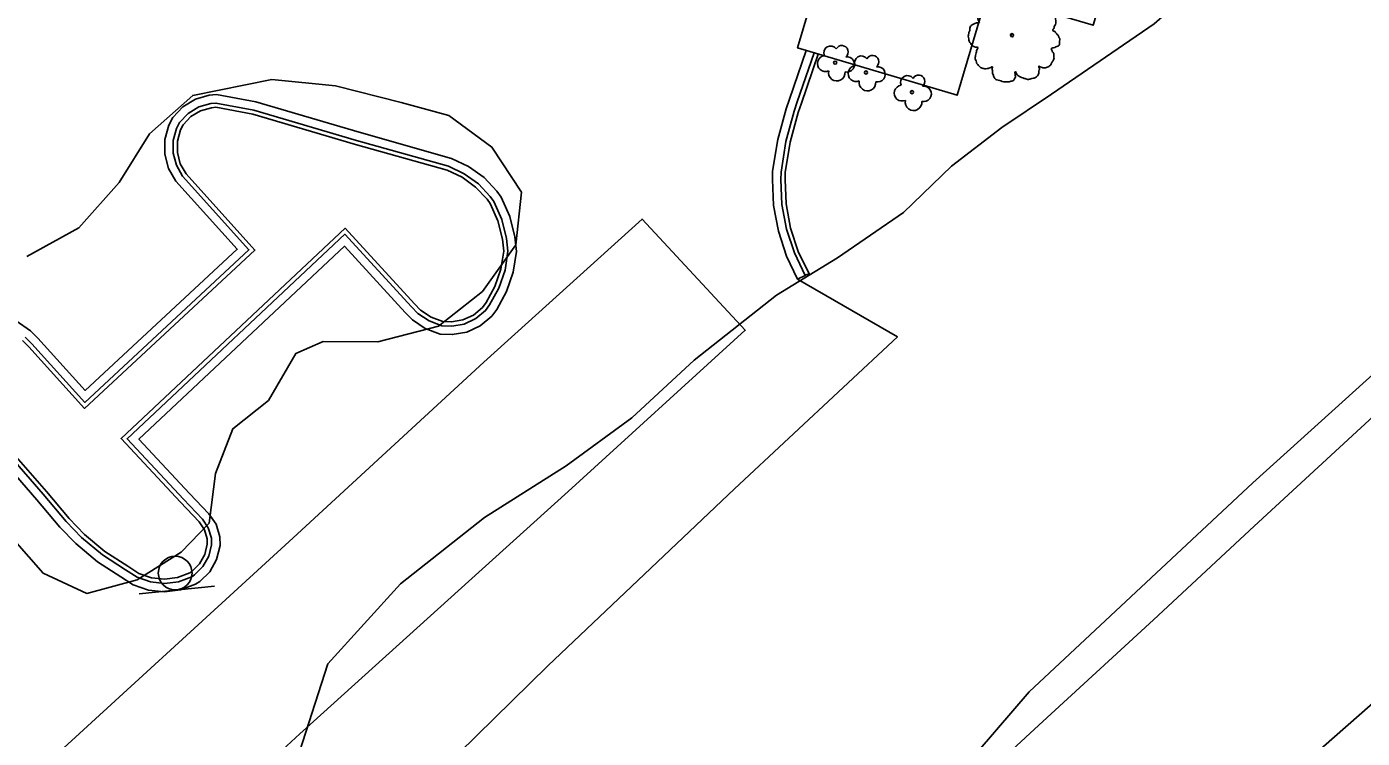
# Model space of a CAD drawing. Extents: x 2161152 to 2175754, y 602179 to 617749.
# Drawn here: x 2164720.5 to 2164879.1, y 607231 to 607315.6 of the extents above; entities that cross this region are included whole.
import ezdxf

# ---------------------------------------------------------------- set-up
doc = ezdxf.new("R2010")
doc.units = 0
for name, color, linetype in [('RD_EX_Bldg', 7, 'Continuous'), ('RD_EX_BldgApp_Sign', 7, 'Continuous'), ('RD_EX_Conc_Curb', 7, 'Continuous'), ('RD_EX_Conc_Gutter', 7, 'Continuous'), ('RD_EX_Parking_Conc', 7, 'Continuous'), ('RD_EX_Road', 7, 'Continuous'), ('RD_EX_VEG', 7, 'Continuous')]:
    doc.layers.add(name, color=color, linetype=linetype)

msp = doc.modelspace()

# ---------------------------------------------------------------- linework, layer by layer
at = {"layer": 'RD_EX_Bldg'}
msp.add_lwpolyline([(2164743.11, 607352.71), (2164758.49, 607404.52), (2164871.77, 607370.9), (2164856.47, 607319.36), (2164848.89, 607321.61), (2164847.16, 607315.77), (2164834.59, 607319.5), (2164831.02, 607307.45), (2164812.05, 607313.08), (2164815.65, 607325.2), (2164802.81, 607329.02), (2164804.58, 607334.97), (2164795.22, 607337.75), (2164793.38, 607331.55), (2164780.53, 607335.36), (2164776.98, 607323.4), (2164758.24, 607328.96), (2164761.86, 607341.15), (2164749.2, 607344.91), (2164750.84, 607350.41), (2164743.11, 607352.71)], dxfattribs=at)
at = {"layer": 'RD_EX_BldgApp_Sign'}
msp.add_line((2164733.82, 607248.21), (2164742.78, 607249.13), dxfattribs=at)
msp.add_circle((2164738.11, 607250.68), 2, dxfattribs=at)
at = {"layer": 'RD_EX_Conc_Curb'}
for points in [[(2164814.51, 607312.35), (2164812.5, 607306.49), (2164812.12, 607305.4), (2164811.16, 607301.87), (2164810.59, 607298.26), (2164810.56, 607297.44), (2164810.7, 607294.53), (2164811.23, 607291.67), (2164812.13, 607288.9), (2164813.41, 607286.25), (2164813.09, 607286.1), (2164812.95, 607286.03), (2164811.67, 607288.72), (2164810.75, 607291.54), (2164810.2, 607294.47), (2164810.06, 607297.44), (2164810.09, 607298.31), (2164810.67, 607301.97), (2164811.64, 607305.55), (2164812.02, 607306.65), (2164814.03, 607312.5)], [(2164719.97, 607278.3), (2164720.73, 607277.56), (2164727.32, 607270.24), (2164747.58, 607289.06), (2164739.4, 607298.13), (2164738.72, 607299.32), (2164738.37, 607300.64), (2164738.38, 607302), (2164738.75, 607303.33), (2164739.06, 607303.94), (2164739.98, 607304.91), (2164741.12, 607305.6), (2164742.43, 607305.97), (2164742.94, 607306.02), (2164747.32, 607305.19), (2164759.53, 607301.61), (2164770.41, 607298.54), (2164772.2, 607297.7), (2164773.8, 607296.54), (2164775.16, 607295.09), (2164775.54, 607294.57), (2164776.44, 607292.53), (2164776.99, 607290.35), (2164777.15, 607288.94), (2164776.81, 607286.8), (2164776.1, 607284.74), (2164775.04, 607282.81), (2164774.61, 607282.22), (2164773.55, 607281.33), (2164772.3, 607280.75), (2164770.94, 607280.51), (2164769.89, 607280.57), (2164768.51, 607281.08), (2164767.27, 607281.92), (2164766.53, 607282.68), (2164758.31, 607291.64), (2164731.69, 607266.66), (2164738.73, 607259.1), (2164740.95, 607256.78), (2164741.59, 607255.83), (2164741.91, 607254.75), (2164741.93, 607254.1), (2164741.63, 607252.87), (2164741.01, 607251.76), (2164740.09, 607250.85), (2164739.85, 607250.69), (2164738.38, 607250.14), (2164736.83, 607249.94), (2164735.28, 607250.11), (2164733.81, 607250.63), (2164732.47, 607251.5), (2164729.77, 607253.24), (2164727.33, 607255.28), (2164725.52, 607257.16), (2164722.81, 607260.37)], [(2164720.29, 607278.69), (2164721.09, 607277.91), (2164727.36, 607270.95), (2164746.88, 607289.09), (2164739, 607297.83), (2164738.25, 607299.13), (2164737.87, 607300.58), (2164737.88, 607302.07), (2164738.28, 607303.51), (2164738.64, 607304.23), (2164739.66, 607305.3), (2164740.92, 607306.06), (2164742.34, 607306.47), (2164742.96, 607306.52), (2164747.44, 607305.67), (2164759.67, 607302.09), (2164770.58, 607299.01), (2164772.46, 607298.13), (2164774.13, 607296.92), (2164775.55, 607295.41), (2164775.97, 607294.83), (2164776.92, 607292.7), (2164777.49, 607290.44), (2164777.65, 607288.93), (2164777.3, 607286.68), (2164776.56, 607284.53), (2164775.46, 607282.54), (2164774.98, 607281.87), (2164773.82, 607280.91), (2164772.45, 607280.27), (2164770.97, 607280.01), (2164769.79, 607280.07), (2164768.28, 607280.63), (2164766.95, 607281.53), (2164766.17, 607282.33), (2164758.28, 607290.93), (2164732.39, 607266.64), (2164739.09, 607259.44), (2164741.34, 607257.1), (2164742.05, 607256.05), (2164742.41, 607254.83), (2164742.43, 607254.05), (2164742.1, 607252.68), (2164741.41, 607251.45), (2164740.4, 607250.47), (2164740.08, 607250.24), (2164738.51, 607249.65), (2164736.84, 607249.44), (2164735.17, 607249.62), (2164733.59, 607250.18), (2164732.2, 607251.08), (2164729.48, 607252.84), (2164726.99, 607254.91), (2164725.15, 607256.82), (2164722.43, 607260.04)], [(2164722.81, 607260.37), (2164715.04, 607269.26)], [(2164722.43, 607260.04), (2164714.62, 607268.99)]]:
    msp.add_lwpolyline(points, dxfattribs=at)
at = {"layer": 'RD_EX_Conc_Gutter'}
for points in [[(2164812.95, 607286.03), (2164812.05, 607285.6), (2164810.74, 607288.34), (2164809.77, 607291.3), (2164809.21, 607294.35), (2164809.06, 607297.43), (2164809.09, 607298.41), (2164809.69, 607302.18), (2164810.68, 607305.85), (2164811.08, 607306.98), (2164813.07, 607312.78)], [(2164719.21, 607280.65), (2164720.92, 607279.47), (2164721.81, 607278.6), (2164727.42, 607272.37), (2164745.48, 607289.15), (2164738.18, 607297.24), (2164737.32, 607298.75), (2164736.87, 607300.45), (2164736.88, 607302.21), (2164737.34, 607303.88), (2164737.82, 607304.82), (2164739.03, 607306.09), (2164740.52, 607306.99), (2164742.16, 607307.45), (2164743.01, 607307.53), (2164747.68, 607306.65), (2164759.95, 607303.05), (2164770.93, 607299.95), (2164772.97, 607299), (2164774.8, 607297.67), (2164776.32, 607296.05), (2164776.84, 607295.33), (2164777.86, 607293.03), (2164778.47, 607290.62), (2164778.66, 607288.9), (2164778.27, 607286.44), (2164777.48, 607284.13), (2164776.31, 607282.01), (2164775.72, 607281.19), (2164774.36, 607280.06), (2164772.76, 607279.31), (2164771.03, 607279.01), (2164769.59, 607279.08), (2164767.82, 607279.73), (2164766.3, 607280.76), (2164765.44, 607281.65), (2164758.23, 607289.51), (2164733.8, 607266.59), (2164739.82, 607260.13), (2164742.12, 607257.73), (2164742.97, 607256.48), (2164743.4, 607254.99), (2164743.44, 607253.95), (2164743.04, 607252.31), (2164742.21, 607250.84), (2164741.04, 607249.69), (2164740.54, 607249.35), (2164738.75, 607248.67), (2164736.85, 607248.43), (2164734.94, 607248.64), (2164733.14, 607249.28), (2164731.66, 607250.24), (2164728.88, 607252.03), (2164726.31, 607254.18), (2164724.4, 607256.15), (2164721.67, 607259.39)], [(2164721.67, 607259.39), (2164713.78, 607268.43)]]:
    msp.add_lwpolyline(points, dxfattribs=at)
at = {"layer": 'RD_EX_Parking_Conc'}
for points in [[(2164720.63, 607226.05), (2164752.14, 607254.86), (2164774.78, 607275.72), (2164793.58, 607292.73), (2164805.83, 607279.52), (2164784.81, 607260.37), (2164752.91, 607231.58), (2164730.26, 607210.68)], [(2164812.05, 607285.6), (2164823.91, 607278.73), (2164804.57, 607260.67), (2164782.4, 607239.65), (2164759.11, 607216.82), (2164739.06, 607197.58), (2164721.62, 607181.26), (2164698.79, 607159.63), (2164665.32, 607128.18), (2164625.66, 607092.56), (2164592.87, 607063.04), (2164563.24, 607035.31), (2164535.69, 607010.12), (2164524.95, 607000.4), (2164513.73, 607012.32)]]:
    msp.add_lwpolyline(points, dxfattribs=at)
at = {"layer": 'RD_EX_Road'}
for points in [[(2164897.24, 607284.78), (2164866.3, 607256.24), (2164854.34, 607245.14), (2164840.72, 607232.6), (2164811.12, 607205.24), (2164771.37, 607168.66), (2164739.75, 607139.56), (2164697.58, 607100.8), (2164659.67, 607065.9), (2164620.03, 607029.56), (2164589.5, 607001.24), (2164551.11, 606965.27)], [(2164600.48, 606979.99), (2164633.27, 607010.3), (2164675.44, 607049.12), (2164716.51, 607086.96), (2164760.55, 607126.83), (2164793.55, 607157.33), (2164831.07, 607191.66), (2164853.4, 607211.86), (2164861.77, 607219.5), (2164870.28, 607226.34), (2164884.3, 607238.67)]]:
    msp.add_lwpolyline(points, dxfattribs=at)
at = {"layer": 'RD_EX_VEG'}
for points in [[(2164752.12, 607227.11), (2164756.25, 607239.88), (2164764.89, 607249.41), (2164774.84, 607257.27), (2164784.56, 607263.42), (2164792.38, 607269.12), (2164799.78, 607275.98), (2164809.55, 607283.71), (2164816.81, 607288.14), (2164824.64, 607293.5), (2164830.34, 607299.04), (2164836.3, 607303.63), (2164842.2, 607307.56), (2164854.42, 607315.93), (2164862.31, 607322.88), (2164868.36, 607329.29), (2164874.3, 607336.54), (2164879.69, 607343.43)], [(2164720.47, 607288.31), (2164726.67, 607291.7), (2164731.47, 607297.08), (2164735.07, 607302.86), (2164740.2, 607307.43), (2164749.59, 607309.32), (2164757.14, 607308.55), (2164764.96, 607306.58), (2164770.61, 607305.04), (2164775.74, 607301.29), (2164779.25, 607295.94), (2164778.58, 607289.67), (2164774.61, 607284.15), (2164769.41, 607280), (2164762.17, 607278.15), (2164755.7, 607278.19), (2164752.43, 607276.77), (2164749.18, 607271.2)], [(2164889, 607282.05), (2164866.13, 607261.39), (2164839.58, 607236.56), (2164823.57, 607217.96), (2164804.38, 607199.85), (2164794.28, 607191.51), (2164774.23, 607176.09), (2164761.22, 607163.4), (2164748.23, 607148.66), (2164733.74, 607135.87), (2164721.99, 607121.22), (2164709.2, 607107.7), (2164695.1, 607093.5), (2164679.42, 607080.22), (2164663.92, 607070.14), (2164635.23, 607049.12), (2164623.81, 607039.58), (2164608.33, 607022.86), (2164598.75, 607006.33), (2164585.99, 606991.35), (2164571.14, 606979.94)], [(2164749.18, 607271.2), (2164744.96, 607267.83), (2164742.9, 607262.52), (2164742.16, 607256.61), (2164738.84, 607253.16), (2164733.61, 607249.88), (2164727.61, 607248.27), (2164722.42, 607250.67), (2164717.3, 607256.48)]]:
    msp.add_lwpolyline(points, dxfattribs=at)
for centre, radius in [((2164837.53, 607314.58), 0.188), ((2164837.52, 607314.56), 0.000075), ((2164816.52, 607311.33), 0.188), ((2164820.17, 607310.15), 0.188), ((2164825.65, 607307.82), 0.188)]:
    msp.add_circle(centre, radius, dxfattribs=at)
for centre, radius, start, end in [((2164815.35, 607311.21), 0.943, 96.4518, 294.734), ((2164815.98, 607312.49), 0.813, 34.9763, 204.756), ((2164817.31, 607312.61), 0.746, 308.7626, 152.0467), ((2164817.9, 607311.12), 0.914, 256.5667, 98.1046), ((2164819.63, 607311.31), 0.813, 34.9763, 204.756), ((2164820.95, 607311.43), 0.746, 308.7626, 152.0467), ((2164818.99, 607310.03), 0.943, 96.4518, 294.734), ((2164821.55, 607309.94), 0.914, 256.5667, 98.1046), ((2164816.71, 607310.13), 0.988, 166.8827, 5.7589), ((2164820.35, 607308.95), 0.988, 166.8827, 5.7589), ((2164825.11, 607308.98), 0.813, 34.9763, 204.756), ((2164826.43, 607309.1), 0.746, 308.7626, 152.0467), ((2164824.47, 607307.7), 0.943, 96.4518, 294.734), ((2164827.03, 607307.61), 0.914, 256.5667, 98.1046), ((2164825.83, 607306.62), 0.988, 166.8827, 5.7589)]:
    msp.add_arc(centre, radius, start, end, dxfattribs=at)
for points in [[(2164837.63, 607319.95), (2164837.41, 607319.97), (2164837.16, 607319.9), (2164836.98, 607319.82), (2164836.81, 607319.76), (2164836.64, 607319.69), (2164836.41, 607319.56), (2164836.25, 607319.41), (2164836.15, 607319.22), (2164836.11, 607319.05), (2164836.08, 607318.85), (2164836.08, 607318.72), (2164835.98, 607318.7), (2164835.87, 607318.72), (2164835.68, 607318.77), (2164835.5, 607318.77), (2164835.31, 607318.77), (2164835.05, 607318.75), (2164834.78, 607318.75), (2164834.58, 607318.72), (2164834.33, 607318.68), (2164834.05, 607318.58), (2164833.79, 607318.49), (2164833.57, 607318.3), (2164833.38, 607317.95), (2164833.28, 607317.68), (2164833.17, 607317.5), (2164833.28, 607317.16), (2164833.42, 607316.9), (2164833.43, 607316.75), (2164833.49, 607316.43), (2164833.57, 607316.26), (2164833.66, 607316.11), (2164833.6, 607316.09), (2164833.32, 607316.05), (2164833.1, 607315.98), (2164832.78, 607315.81), (2164832.61, 607315.64), (2164832.53, 607315.4), (2164832.52, 607315.14), (2164832.44, 607314.99), (2164832.39, 607314.78), (2164832.37, 607314.72), (2164832.33, 607314.48), (2164832.4, 607314.14), (2164832.42, 607313.88), (2164832.52, 607313.71), (2164832.63, 607313.58), (2164832.76, 607313.39), (2164833.06, 607313.22), (2164833.3, 607313.15), (2164833.45, 607313.13), (2164833.32, 607312.76), (2164833.28, 607312.49), (2164833.19, 607312.19), (2164833.19, 607312.14), (2164833.15, 607311.78), (2164833.27, 607311.54), (2164833.32, 607311.26), (2164833.45, 607311.09), (2164833.66, 607310.86), (2164833.9, 607310.69), (2164834.28, 607310.6), (2164834.58, 607310.62), (2164835.01, 607310.75), (2164835.2, 607310.81), (2164835.18, 607310.68), (2164835.2, 607310.39), (2164835.2, 607310.08), (2164835.31, 607309.83), (2164835.38, 607309.63), (2164835.5, 607309.44), (2164835.74, 607309.27), (2164836.04, 607309.21), (2164836.36, 607309.1), (2164836.7, 607309.04), (2164837.07, 607309.03), (2164837.52, 607309.14), (2164837.73, 607309.23), (2164837.8, 607309.36), (2164837.95, 607309.64), (2164837.91, 607309.81), (2164837.93, 607310.26), (2164838.01, 607310.13), (2164838.14, 607309.87), (2164838.51, 607309.64), (2164838.81, 607309.51), (2164839.17, 607309.4), (2164839.39, 607309.34), (2164839.75, 607309.4), (2164840.03, 607309.46), (2164840.31, 607309.55), (2164840.54, 607309.76), (2164840.67, 607309.96), (2164840.71, 607310.17), (2164840.76, 607310.45), (2164840.8, 607310.58)], [(2164840.8, 607310.58), (2164840.74, 607310.71), (2164840.71, 607310.9), (2164840.76, 607310.88), (2164840.89, 607310.84), (2164841.1, 607310.75), (2164841.27, 607310.69), (2164841.51, 607310.71), (2164841.72, 607310.79), (2164842.06, 607310.99), (2164842.26, 607311.35), (2164842.47, 607311.65), (2164842.52, 607311.89), (2164842.49, 607312.06), (2164842.47, 607312.44), (2164842.32, 607312.62), (2164842.28, 607312.72), (2164842.21, 607313.02), (2164842.26, 607313.06), (2164842.47, 607313.09), (2164842.75, 607313.19), (2164842.96, 607313.28), (2164843.12, 607313.41), (2164843.18, 607313.58), (2164843.16, 607313.88), (2164843.2, 607314.18), (2164843.14, 607314.29), (2164843.07, 607314.4), (2164843.01, 607314.55), (2164842.9, 607314.67), (2164842.82, 607314.78), (2164842.75, 607314.85), (2164842.66, 607314.97), (2164842.52, 607315.06), (2164842.41, 607315.1), (2164842.37, 607315.21), (2164842.49, 607315.36), (2164842.52, 607315.44), (2164842.54, 607315.6), (2164842.71, 607315.87), (2164842.75, 607316.17), (2164842.71, 607316.49), (2164842.67, 607316.69), (2164842.56, 607316.9), (2164842.41, 607317.08), (2164842.32, 607317.22), (2164842.19, 607317.31), (2164841.94, 607317.4), (2164841.76, 607317.44), (2164841.49, 607317.44), (2164841.34, 607317.48), (2164841.36, 607317.52), (2164841.36, 607317.63), (2164841.36, 607317.83), (2164841.31, 607318.17), (2164841.19, 607318.55), (2164841.19, 607318.57), (2164841.12, 607318.75), (2164840.95, 607318.9), (2164840.82, 607318.98), (2164840.67, 607319.07), (2164840.48, 607319.09), (2164840.26, 607319.09), (2164840.05, 607319.05), (2164839.9, 607318.98), (2164839.77, 607318.88), (2164839.71, 607319), (2164839.64, 607319.22), (2164839.6, 607319.33), (2164839.49, 607319.46), (2164839.32, 607319.61), (2164838.98, 607319.71), (2164838.51, 607319.65), (2164838.29, 607319.5), (2164838.18, 607319.37), (2164838.14, 607319.46), (2164837.99, 607319.61), (2164837.91, 607319.75), (2164837.78, 607319.84), (2164837.67, 607319.91), (2164837.6, 607319.95)]]:
    msp.add_spline(points, degree=3, dxfattribs=at)

doc.saveas('drawing.dxf')
